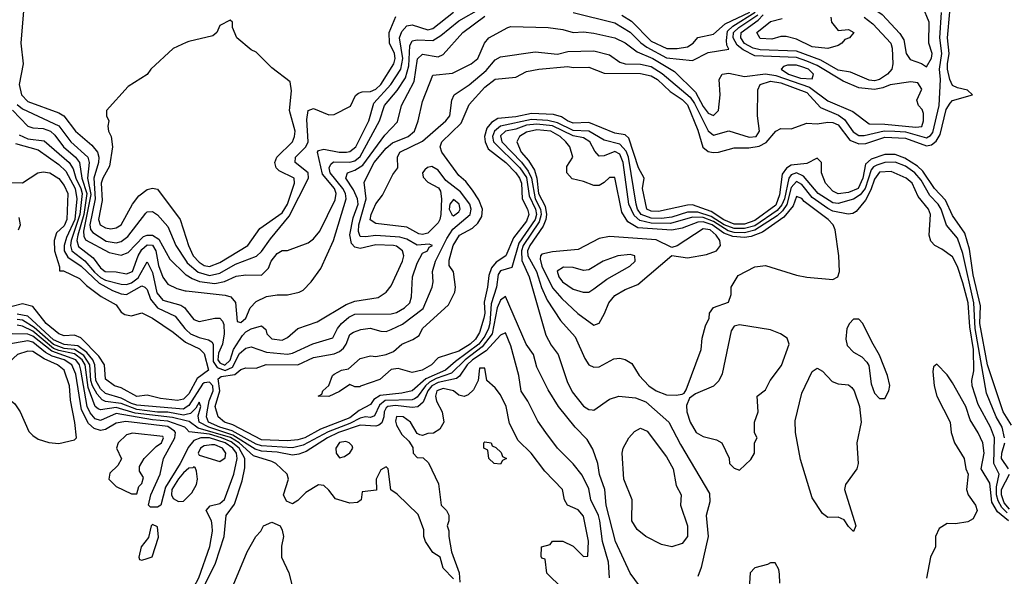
# Model space of a CAD drawing. Header units: inches. Extents: x 2380053 to 2584298, y 380219 to 546618.
# Tile 690 of 788: x 2539359 to 2543150, y 475936 to 478080. Entities that reach past the tile are written whole.
import ezdxf

# ---------------------------------------------------------------- set-up
doc = ezdxf.new("R2010")
doc.units = ezdxf.units.IN
doc.header["$MEASUREMENT"] = 0
doc.layers.add('C5437', color=7, linetype='Continuous')
doc.layers.add('C5447', color=7, linetype='Continuous')

msp = doc.modelspace()

# ---------------------------------------------------------------- linework, layer by layer
at = {"layer": 'C5437', "color": 2}
for points, elevation in [([(2539375.4, 478130), (2539364.2, 477990), (2539372, 477910), (2539357.7, 477830), (2539366.4, 477790), (2539390, 477765.5), (2539510, 477721.7), (2539529.3, 477709.3), (2539574, 477650), (2539636.8, 477596.8), (2539658.5, 477570), (2539664.2, 477550), (2539663.2, 477530), (2539644.3, 477470), (2539650.1, 477389.9), (2539629.1, 477290), (2539632.4, 477272.4), (2539640.9, 477260.9), (2539692.6, 477227.4), (2539730, 477220.2), (2539750, 477225.2), (2539775, 477245), (2539845.2, 477334.8), (2539850, 477339.3), (2539870, 477341.6), (2539890, 477327.7), (2539930, 477284), (2539960.8, 477210), (2540000, 477149.3)], 26), ([(2540000, 477991.5), (2539950.5, 477969.5), (2539864.7, 477890), (2539850, 477868.7), (2539776.8, 477823.2), (2539694, 477730), (2539694, 477710), (2539702, 477690), (2539698, 477670), (2539701, 477650), (2539710.8, 477630), (2539716.3, 477590), (2539704.8, 477515.2), (2539678.9, 477470), (2539672.9, 477450), (2539676.2, 477383.8), (2539662, 477310), (2539668.8, 477290), (2539690, 477278), (2539710, 477274), (2539730, 477278.4), (2539749.3, 477290), (2539793.6, 477370), (2539818.3, 477401.7), (2539850, 477426), (2539870, 477430.7), (2539890, 477427.7), (2539977.6, 477310), (2540000, 477238.7)], 30), ([(2539331.1, 477731.1), (2539390, 477670.4), (2539410, 477663.7), (2539450, 477661.3), (2539478, 477650), (2539495, 477635), (2539528, 477590), (2539574, 477550), (2539589.2, 477530), (2539598.2, 477470), (2539617.5, 477410), (2539605.7, 477330), (2539582.5, 477250), (2539579.8, 477230), (2539586, 477206), (2539642.7, 477162.7), (2539670, 477124.2), (2539688.4, 477110), (2539730, 477108.9), (2539770, 477100.9), (2539793.3, 477110), (2539815.7, 477170), (2539830, 477194.7), (2539850, 477212.9), (2539870, 477211.1), (2539883, 477190), (2539893.4, 477133.4), (2539910, 477087.7), (2539930, 477060.7), (2539964.6, 477044.6), (2539996.2, 477036.2), (2540000, 477035.8)], 18), ([(2539350, 477753.1), (2539370, 477736.2), (2539510, 477671.4), (2539556.5, 477610), (2539621.3, 477550), (2539626.5, 477530), (2539620.1, 477470), (2539633.3, 477406.7), (2539605.2, 477265.2), (2539605.7, 477245.7), (2539612.5, 477232.5), (2539703.8, 477183.8), (2539750, 477173.1), (2539776.3, 477183.7), (2539835.4, 477244.6), (2539850, 477250.3), (2539870, 477250.3), (2539894.9, 477234.9), (2539937.4, 477157.4), (2539998.2, 477098.2), (2540000, 477097)], 22), ([(2539356.9, 477636.9), (2539390, 477620.6), (2539452.8, 477612.8), (2539549.6, 477529.6), (2539565.2, 477505.2), (2539575.8, 477470), (2539594.9, 477430), (2539600.1, 477410), (2539591.2, 477330), (2539557.5, 477230), (2539554.6, 477210), (2539560.2, 477190), (2539610.6, 477150.6), (2539647.3, 477107.3), (2539670, 477087.6), (2539690, 477076.8), (2539750, 477060.7), (2539770, 477059.7), (2539790, 477066.2), (2539814.8, 477085.2), (2539850, 477147.3), (2539870, 477106.8), (2539887.8, 477027.8), (2539910, 476999.6), (2539980.2, 476980.2), (2539994.4, 476970), (2540000, 476963)], 14), ([(2539343.6, 477603.6), (2539430, 477579.2), (2539510, 477522.8), (2539536.9, 477496.9), (2539572.5, 477430), (2539578.7, 477390), (2539571.7, 477310), (2539538.9, 477241.1), (2539530.1, 477210), (2539530.8, 477190), (2539545.1, 477165.1), (2539596.2, 477130), (2539664.8, 477064.8), (2539716.3, 477036.3), (2539750, 477023.6), (2539770, 477022), (2539830, 477054.3), (2539840.7, 477050), (2539850, 477040.7), (2539862.9, 477002.9), (2539890, 476970.2), (2539958, 476938), (2539995.3, 476890), (2540000, 476885.6)], 10), ([(2539312.7, 477452.7), (2539370, 477452), (2539429.3, 477490.7), (2539450, 477494), (2539474.8, 477490), (2539510, 477467.7), (2539530, 477441.6), (2539544.2, 477410), (2539540.3, 477310), (2539530, 477285.6), (2539500.5, 477259.5), (2539491.7, 477230), (2539493.8, 477190), (2539512, 477128), (2539512, 477112), (2539528, 477112), (2539590, 477082.8), (2539616, 477056), (2539673.2, 477013.2), (2539730, 476981.6), (2539750, 476953.4), (2539763.9, 476943.9), (2539790, 476939.1), (2539830, 476950.6), (2539870.6, 476930), (2539950, 476875.8), (2539997.5, 476837.5), (2540000, 476836.2)], 6), ([(2539355.1, 477270), (2539362, 477290), (2539357.6, 477317.6)], 6), ([(2540000, 476628.4), (2539990, 476618), (2539967.1, 476612.9), (2539901, 476621), (2539850, 476633.2), (2539810, 476628.5), (2539750, 476662.4), (2539724, 476670), (2539690, 476695.3), (2539685.1, 476750), (2539664.4, 476784.4), (2539595.1, 476855.1), (2539570, 476864.7), (2539530, 476862.4), (2539509.6, 476870), (2539461.3, 476910), (2539410, 476975.1), (2539370, 476985.6), (2539330, 476975.1)], 6), ([(2540000, 476587.1), (2539990, 476579.9), (2539810, 476595.6), (2539790, 476601.2), (2539750, 476622.5), (2539690, 476640.3), (2539670, 476658), (2539651.9, 476690), (2539648.9, 476750), (2539640.2, 476770), (2539618.1, 476798.1), (2539583.4, 476823.4), (2539530, 476829.2), (2539490, 476847.2), (2539390, 476938), (2539350, 476945.8)], 10), ([(2540000, 476558.9), (2539990, 476556.6), (2539930, 476567.8), (2539890, 476568), (2539810, 476578.4), (2539750, 476601.7), (2539690, 476609.9), (2539676.2, 476616.2), (2539657.6, 476637.6), (2539639.2, 476670), (2539633.1, 476690), (2539629.4, 476750), (2539606.3, 476786.3), (2539570, 476809.9), (2539530, 476814.1), (2539490, 476829.2), (2539415, 476895), (2539370, 476922.3), (2539350, 476925.4)], 14), ([(2540000, 476534.8), (2539947.4, 476547.4), (2539804.4, 476564.4), (2539730, 476586.7), (2539670, 476577.2), (2539661.6, 476581.6), (2539649.8, 476590), (2539623.4, 476663.4), (2539610.8, 476750), (2539599.9, 476770), (2539570, 476793.3), (2539510, 476805.2), (2539490, 476814.1), (2539410, 476880.1), (2539370, 476899.2), (2539350, 476903.7)], 18), ([(2540000, 476505.2), (2539995.4, 476510), (2539930, 476533.7), (2539870, 476538.2), (2539730, 476563.7), (2539670, 476536.5), (2539650, 476542.8), (2539630, 476566.2), (2539619.2, 476590), (2539595, 476730), (2539589.2, 476750), (2539575.9, 476770), (2539482.6, 476802.6), (2539410, 476861.4), (2539390, 476868.1), (2539330, 476869.8)], 22), ([(2540000, 476416.1), (2539976.6, 476370), (2539920.4, 476279.6), (2539902, 476210), (2539890, 476202.4), (2539862.7, 476202.7), (2539854.5, 476210), (2539863.8, 476250), (2539899.4, 476330), (2539912.4, 476390), (2539956.5, 476470), (2539958.8, 476490), (2539955.1, 476495.1), (2539930, 476513.1), (2539767.9, 476532.1), (2539730, 476526), (2539690, 476500.9), (2539670, 476498.2), (2539645.6, 476505.6), (2539624.6, 476524.6), (2539597.8, 476577.8), (2539574.8, 476714.8), (2539559.8, 476750), (2539530, 476769.9), (2539484.2, 476784.2), (2539458.7, 476798.7), (2539410, 476838.5), (2539390, 476843.2), (2539310, 476828.6)], 26), ([(2540000, 476343.5), (2539990, 476334.7), (2539970, 476312.1), (2539945, 476270), (2539943.5, 476250), (2539950, 476235.3), (2539970, 476224.6), (2539990, 476225.3), (2540000, 476235.2)], 30)]:
    msp.add_lwpolyline(points, dxfattribs=dict(at, elevation=elevation))
at = {"layer": 'C5437', "color": 2, "elevation": 30}
for points in [[(2539390, 476803), (2539351, 476790), (2539284.7, 476730), (2539270, 476708), (2539261.4, 476678.6), (2539264.9, 476650), (2539286, 476630), (2539318.4, 476618.4), (2539339.9, 476599.9), (2539361, 476570), (2539394, 476494), (2539410, 476478), (2539430, 476464.7), (2539470.9, 476450.9), (2539510, 476447.3), (2539570, 476462), (2539578, 476470), (2539571.7, 476528.3), (2539554.7, 476614.7), (2539551.6, 476670), (2539531, 476730), (2539505.1, 476750), (2539453.7, 476773.7), (2539410, 476801.7)], [(2539793, 476487), (2539770, 476480.9), (2539738, 476450), (2539731.3, 476430), (2539751.6, 476388.4), (2539736.9, 476363.1), (2539706.4, 476333.6), (2539702, 476310), (2539730, 476282), (2539790, 476254), (2539810, 476254), (2539818, 476282), (2539830, 476294), (2539836.4, 476316.4), (2539820.4, 476340.4), (2539820.4, 476359.6), (2539838, 476390), (2539884.4, 476435.6), (2539905.2, 476450), (2539913.3, 476470), (2539910, 476474.5)], [(2539870, 476136), (2539864.9, 476130), (2539854.8, 476085.2), (2539827.2, 476050), (2539818, 476010), (2539821, 476001), (2539830, 475998), (2539850, 476004.7), (2539868.7, 476011.3), (2539893.6, 476086.4), (2539890, 476126)]]:
    msp.add_lwpolyline(points, close=True, dxfattribs=at)
at = {"layer": 'C5447', "color": 2}
for points, elevation in [([(2542810, 478252.2), (2542785.2, 478234.8), (2542730, 478207.7), (2542636.3, 478130), (2542679.7, 478099.7), (2542747.4, 478027.4), (2542763, 478003), (2542772.7, 477950), (2542787.2, 477927.2), (2542831, 477911), (2542850, 477898), (2542870, 477932), (2542872.8, 477950), (2542859.5, 477990), (2542860.7, 478070), (2542836.9, 478130), (2542827.3, 478170), (2542827, 478190), (2542838.9, 478230), (2542830, 478249.3)], 10), ([(2542350, 477904.8), (2542315.3, 477904.7), (2542300.3, 477899.7), (2542290.6, 477890), (2542319.3, 477870), (2542365.1, 477854.9), (2542410, 477852), (2542415.1, 477870), (2542395.6, 477890), (2542370, 477898.8)], 14), ([(2541350, 477655.5), (2541310, 477646.9), (2541283.8, 477630), (2541273, 477610), (2541290.3, 477570), (2541318.1, 477538.1), (2541341, 477501), (2541349.6, 477470), (2541356.6, 477410), (2541382.3, 477362.3), (2541387.5, 477330), (2541385.3, 477310), (2541375.2, 477284.8), (2541323.5, 477210), (2541314.7, 477190), (2541315.2, 477170), (2541348.6, 477110), (2541368.1, 477048.1), (2541390, 476999.3), (2541440.9, 476920.9), (2541498.3, 476858.3), (2541534.6, 476774.6), (2541550, 476751), (2541570, 476741), (2541590, 476742.8), (2541646.8, 476773.2), (2541670, 476776.3), (2541690.5, 476770.5), (2541715.5, 476755.5), (2541744, 476710), (2541781.6, 476670), (2541810, 476650.4), (2541850, 476634.4), (2541886.6, 476633.4), (2541910, 476638), (2541918, 476642), (2541925.2, 476654.8), (2541982.7, 476810), (2541987.2, 476852.8), (2541999.3, 476900.7), (2542014, 476930), (2542015.3, 476950), (2542030, 476971.3), (2542088.4, 476991.6), (2542098, 477022), (2542099, 477050), (2542125.8, 477094.2), (2542190, 477128), (2542230, 477133.4), (2542350, 477096.3), (2542390, 477088.2), (2542490, 477078.8), (2542508.7, 477090), (2542515.1, 477110), (2542513, 477170), (2542498.7, 477270), (2542491.6, 477290), (2542471.6, 477310), (2542379.5, 477379.5), (2542370, 477391.6), (2542350, 477399.3), (2542337.1, 477362.9), (2542300.6, 477319.4), (2542218.6, 477261.4), (2542175.5, 477244.5), (2542150, 477241.3), (2542104.7, 477244.7), (2542070, 477258.2), (2542025.5, 477290), (2541990, 477301.6), (2541970, 477300.5), (2541910, 477276.8), (2541870, 477269.8), (2541738.8, 477278.8), (2541701.1, 477301.1), (2541678, 477338), (2541650, 477472.7), (2541630, 477472.3), (2541610, 477452.7), (2541590, 477441.2), (2541570, 477441.2), (2541530, 477457.2), (2541486.6, 477466.6), (2541465.2, 477490), (2541465.6, 477514.4), (2541488.7, 477550), (2541477.2, 477590), (2541462, 477610), (2541439.7, 477630), (2541404.5, 477650)], 14), ([(2541030, 477387.8), (2541014.9, 477370), (2541013.1, 477350), (2541022.4, 477330), (2541030, 477324.9), (2541050, 477339.3), (2541055.6, 477350), (2541050.8, 477370)], 10), ([(2541990, 477273.8), (2541890, 477208.7), (2541870, 477202), (2541810, 477232.4), (2541630, 477244.5), (2541590, 477237.2), (2541510, 477195.1), (2541410, 477186.3), (2541370, 477177), (2541363.8, 477170), (2541362.8, 477157.3), (2541369, 477131), (2541410, 477047), (2541445.9, 477005.9), (2541508.1, 476948.1), (2541570, 476902.8), (2541590, 476911), (2541611.3, 476948.7), (2541627.6, 476990), (2541650, 477017.1), (2541690, 477041.3), (2541739.5, 477060.5), (2541870, 477172), (2541930, 477162.8), (2542004.1, 477175.9), (2542042, 477190), (2542057.2, 477210), (2542055.1, 477230), (2542041.3, 477250), (2542018, 477270)], 18), ([(2541710, 477175.1), (2541662, 477170), (2541606, 477150), (2541550, 477116), (2541530, 477114.5), (2541490, 477125.6), (2541452.8, 477127.2), (2541428.8, 477111.2), (2541434.9, 477090), (2541448.7, 477070), (2541490, 477042.4), (2541528.9, 477031.1), (2541550, 477031), (2541570, 477042.8), (2541619.1, 477080.9), (2541708.7, 477130), (2541728.7, 477150), (2541728, 477170)], 22), ([(2542130, 476905.2), (2542110, 476899), (2542098, 476882), (2542064, 476716), (2542050.6, 476689.4), (2542030, 476668.7), (2541960.7, 476639.3), (2541938, 476622), (2541926.4, 476593.6), (2541927.7, 476570), (2541940.5, 476530), (2541964, 476490), (2541990, 476474), (2542042, 476462), (2542062, 476450), (2542091.1, 476391.1), (2542092, 476370), (2542110, 476352), (2542130, 476344.7), (2542174.6, 476385.4), (2542188, 476410), (2542188, 476450), (2542198, 476470), (2542188.9, 476488.9), (2542188, 476510), (2542188, 476530), (2542202, 476570), (2542198, 476630), (2542230, 476654), (2542248, 476690), (2542292.1, 476747.9), (2542322, 476830), (2542313.6, 476853.6), (2542288, 476870), (2542250, 476885.2)], 14), ([(2542590, 476926), (2542570, 476926), (2542554, 476910), (2542544.4, 476890), (2542539.3, 476850), (2542544.9, 476824.9), (2542570, 476798.8), (2542602, 476782), (2542620.5, 476760.5), (2542628, 476748), (2542637.7, 476677.7), (2542650, 476641), (2542670, 476621), (2542690, 476621), (2542706, 476650), (2542709.4, 476670.6), (2542700.5, 476710), (2542670, 476788), (2542639.5, 476839.5), (2542606, 476910)], 14), ([(2542570, 476108), (2542550, 476128), (2542534, 476154), (2542510, 476164), (2542470, 476162), (2542450, 476178), (2542410, 476238), (2542365.9, 476385.9), (2542346.6, 476490), (2542344.9, 476535.1), (2542370, 476641), (2542410, 476724.7), (2542430, 476738), (2542450, 476726), (2542487, 476687), (2542510, 476678), (2542550, 476673), (2542563.1, 476663.1), (2542572.4, 476650), (2542592, 476590), (2542599.5, 476530), (2542582, 476450), (2542587.7, 476370), (2542582.8, 476350), (2542538.8, 476290), (2542534.8, 476270), (2542578, 476130)], 10), ([(2541870, 476049), (2541830, 476059), (2541770, 476089.2), (2541736.2, 476116.2), (2541716, 476150), (2541717, 476230), (2541685.6, 476310), (2541679.3, 476410), (2541682.7, 476430), (2541704, 476470), (2541726.6, 476493.4), (2541750, 476506), (2541774.6, 476494.6), (2541850, 476396), (2541875.5, 476350), (2541886.4, 476286.4), (2541906, 476250), (2541904, 476210), (2541930.4, 476130), (2541930.6, 476090), (2541910, 476062)], 6), ([(2540097.3, 476442.7), (2540070, 476438.4), (2540054.8, 476430), (2540046, 476410), (2540050, 476402), (2540130, 476378.8), (2540150, 476392), (2540152.8, 476410), (2540140.5, 476430), (2540110, 476442.3)], 30), ([(2540614.8, 476454.8), (2540590, 476451.6), (2540576, 476430), (2540578, 476410), (2540590, 476392), (2540610, 476398), (2540630, 476412), (2540642, 476430), (2540639, 476439), (2540628, 476450)], 18), ([(2541210, 476368), (2541186, 476370), (2541166, 476390), (2541162, 476422), (2541146, 476430), (2541146, 476450), (2541150, 476454), (2541174, 476450), (2541178, 476438), (2541192.7, 476432.7), (2541212.7, 476412.7), (2541218, 476398), (2541234, 476390), (2541218, 476382)], 18)]:
    msp.add_lwpolyline(points, close=True, dxfattribs=dict(at, elevation=elevation))
for points, elevation in [([(2540000, 477035.8), (2540150, 477018.4), (2540172.2, 477012.2), (2540190.4, 476990.4), (2540196.9, 476916.9), (2540210, 476913.4), (2540230, 476930.8), (2540247, 476970), (2540270, 476994.9), (2540310, 477014.4), (2540350, 477020.5), (2540390, 477020.5), (2540435.3, 477030), (2540450, 477038.8), (2540481.2, 477070), (2540518, 477122), (2540567, 477230), (2540616, 477390), (2540613.8, 477410), (2540603.7, 477430), (2540555, 477490), (2540551, 477510), (2540556.6, 477523.4), (2540567.3, 477532.7), (2540630, 477531.1), (2540650, 477536.9), (2540670, 477553.1), (2540745.1, 477690), (2540764, 477750), (2540812.4, 477807.6), (2540844.3, 477855.7), (2540857.4, 477902.6), (2540860.7, 477979.3), (2540870, 477998.4), (2540890, 478002.7), (2540950, 478000.3), (2540980.6, 478019.4), (2541050, 478075.2), (2541135.4, 478124.6)], 18), ([(2540000, 477097), (2540022.7, 477082.7), (2540052, 477072), (2540110, 477064.1), (2540148.3, 477071.7), (2540192.2, 477092.2), (2540230, 477097.6), (2540290, 477096.3), (2540316.9, 477123.1), (2540327.6, 477150), (2540350, 477178.8), (2540370, 477191), (2540390, 477191.3), (2540470, 477220.4), (2540490, 477235.8), (2540514.3, 477265.7), (2540573.7, 477386.3), (2540577.3, 477410), (2540571.4, 477430), (2540525.2, 477485.2), (2540506, 477570), (2540510, 477575.5), (2540530, 477581.7), (2540589.7, 477570.3), (2540618, 477570), (2540630, 477571.8), (2540653.1, 477590), (2540703.5, 477690), (2540722.1, 477757.9), (2540787.9, 477830), (2540826.3, 477890), (2540834.7, 477930), (2540821.6, 478010), (2540830, 478034), (2540850, 478056.5), (2540870, 478060.2), (2540930, 478040.7), (2540950, 478046), (2541030, 478109.1)], 22), ([(2543150.8, 476470), (2543141.2, 476510), (2543118.2, 476550), (2543082, 476642), (2543038.1, 476890), (2543032.5, 476990), (2542990, 477179.5), (2542970, 477238.7), (2542927.9, 477287.9), (2542907.1, 477350), (2542895.3, 477370), (2542863.1, 477403.1), (2542830, 477462), (2542805.8, 477490), (2542770, 477515.2), (2542730, 477530.6), (2542690, 477529.9), (2542659.8, 477520.2), (2542646.6, 477513.4), (2542638, 477502), (2542614, 477430), (2542595.2, 477404.8), (2542570, 477388.2), (2542510, 477371.5), (2542490, 477374.4), (2542433.7, 477410), (2542377.5, 477477.5), (2542350, 477489.8), (2542330, 477482.3), (2542320.1, 477470), (2542303.3, 477390), (2542293.6, 477366.4), (2542275.1, 477344.9), (2542190, 477286.2), (2542150, 477275.1), (2542110, 477275.7), (2542071.3, 477290), (2542022, 477322), (2541970, 477339), (2541930, 477338.1), (2541870, 477319.2), (2541830, 477314.5), (2541790, 477315.4), (2541751.9, 477330), (2541738.1, 477350), (2541732.2, 477370), (2541703, 477550), (2541694.1, 477574.1), (2541670, 477601), (2541610, 477616.4), (2541550, 477650.6), (2541490, 477653.3), (2541430, 477682.9), (2541392.2, 477692.2), (2541330, 477694.9), (2541210.1, 477669.9), (2541187.1, 477650), (2541179.5, 477630), (2541183.5, 477610), (2541284.6, 477510), (2541310, 477472), (2541320.9, 477400.9), (2541345, 477350), (2541349.5, 477330), (2541343.8, 477310), (2541280.7, 477219.3), (2541254, 477126), (2541210, 477112.7), (2541201.5, 477098.5), (2541194.6, 477050), (2541174.7, 476985.3), (2541169, 476910), (2541163.6, 476890), (2541150, 476860.7), (2541127.4, 476830), (2541036.6, 476763.4), (2540999.1, 476730), (2540923.4, 476696.6), (2540870, 476649.8), (2540830, 476641), (2540747, 476633), (2540723.3, 476616.7), (2540710, 476597.4), (2540665.7, 476574.3), (2540630, 476546.9), (2540517.7, 476502.3), (2540457, 476470), (2540430, 476462.2), (2540390, 476457.3), (2540290, 476462.3), (2540179.9, 476519.9), (2540147.6, 476530), (2540123.5, 476550), (2540111.2, 476590), (2540129.2, 476650), (2540123.9, 476696.1), (2540134.5, 476705.5), (2540187.2, 476712.8), (2540210, 476732.7), (2540230, 476739.3), (2540270, 476738), (2540308.6, 476751.4), (2540430, 476750.3), (2540490, 476779), (2540570, 476793.1), (2540590, 476801.7), (2540605.4, 476814.6), (2540616, 476830), (2540630, 476866.8), (2540643.8, 476876.2), (2540673.1, 476886.9), (2540708.2, 476891.8), (2540750, 476880.3), (2540770, 476879.5), (2540790, 476886.3), (2540833.2, 476906.8), (2540912.9, 476967.1), (2540947.8, 477050), (2540951.1, 477070), (2540948.3, 477110), (2540959.7, 477150), (2541003.1, 477236.9), (2541026.9, 477273.1), (2541094, 477330), (2541098, 477350), (2541091.7, 477370), (2541056.3, 477416.3), (2541000, 477460), (2540970, 477500.7), (2540946, 477514), (2540928.9, 477511.1), (2540918.4, 477501.6), (2540910.6, 477490), (2540913.2, 477473.2), (2540930, 477454), (2540972.1, 477432.1), (2540979.1, 477419.1), (2540982.8, 477390), (2540980.2, 477330), (2540977.2, 477310), (2540970, 477298), (2540930, 477257.2), (2540910, 477252), (2540895.7, 477255.7), (2540850, 477281.3), (2540730, 477295.1), (2540708.6, 477308.6), (2540712, 477330), (2540730, 477370.6), (2540755.9, 477404.1), (2540795.8, 477484.2), (2540815.6, 477510), (2540813.6, 477550), (2540822.9, 477570), (2540910, 477611.6), (2540999.5, 477690), (2541014.7, 477710), (2541023.6, 477770), (2541032, 477790), (2541090, 477828.8), (2541155.8, 477884.2), (2541190, 477924.9), (2541210, 477936.4), (2541343.3, 477956.7), (2541430, 477947.6), (2541470, 477957.7), (2541570, 477959.5), (2541630, 477944.9), (2541670, 477916.5), (2541690, 477910.3), (2541750, 477909.3), (2541790, 477900.2), (2541833.3, 477873.3), (2541941, 477781), (2541957.2, 477757.2), (2542010, 477652.2), (2542030, 477635.5), (2542090, 477651.7), (2542167.3, 477627.3), (2542194.5, 477630), (2542207.3, 477650), (2542199.7, 477710), (2542200.9, 477810), (2542209.5, 477830), (2542250, 477842.6), (2542290, 477836.2), (2542390, 477800.1), (2542442.2, 477742.2), (2542512.2, 477712.2), (2542535, 477695), (2542567.8, 477647.8), (2542590, 477633.5), (2542610, 477633.4), (2542687.8, 477652.2), (2542728.8, 477651.2), (2542770, 477648.4), (2542850, 477624.4), (2542866.5, 477633.5), (2542874.9, 477645.1), (2542899.5, 477750), (2542905, 477850), (2542900.9, 477890), (2542909.9, 477950), (2542902, 478010), (2542908, 478108)], 6), ([(2543178, 476518), (2543145.6, 476570), (2543085.5, 476750), (2543055.6, 476910), (2543058.3, 476978.3), (2543030, 477097.2), (2543016.6, 477196.6), (2542998.2, 477258.1), (2542950, 477325.6), (2542924.2, 477384.2), (2542880.9, 477430), (2542837, 477497), (2542816.2, 477516.2), (2542766.5, 477546.5), (2542730, 477560.7), (2542690, 477561.2), (2542637.4, 477542.6), (2542615.9, 477524.1), (2542605.4, 477470), (2542587.4, 477430), (2542550, 477413.8), (2542510, 477408.7), (2542490, 477419.7), (2542461.6, 477450), (2542446.6, 477490), (2542446, 477530), (2542430, 477546), (2542390, 477526), (2542330, 477519.8), (2542311.6, 477508.4), (2542294.7, 477485.3), (2542284.8, 477404.8), (2542270, 477365.2), (2542190, 477306.2), (2542150, 477292.4), (2542110, 477292.2), (2542070, 477308.6), (2542021.3, 477341.3), (2541950, 477366.3), (2541930, 477365.8), (2541818.5, 477341.5), (2541790, 477342), (2541773.3, 477350), (2541757.2, 477430), (2541763, 477470), (2541741.7, 477510), (2541704.2, 477624.2), (2541690, 477636), (2541650, 477642.7), (2541550, 477683.5), (2541490, 477682), (2541467.8, 477690), (2541445.4, 477705.4), (2541414.6, 477714.6), (2541330, 477718.9), (2541270, 477705.8), (2541200.6, 477699.4), (2541176.3, 477683.7), (2541158, 477662), (2541148.5, 477630), (2541151, 477610), (2541163.1, 477583.1), (2541231.2, 477530), (2541270, 477490.2), (2541283.1, 477470), (2541291.6, 477450), (2541294.4, 477390), (2541314.7, 477350), (2541319.6, 477330), (2541310, 477303.5), (2541260.3, 477239.7), (2541230.3, 477170), (2541194.3, 477145.7), (2541176.1, 477123.9), (2541165.5, 477094.5), (2541160.9, 477050), (2541147.8, 476992.2), (2541150.1, 476950), (2541146.7, 476930), (2541130, 476875.1), (2541114.2, 476850), (2541093.6, 476830), (2541050, 476802.8), (2540970, 476778), (2540944.7, 476750), (2540909.4, 476729.4), (2540870, 476721.2), (2540816.5, 476736.5), (2540790, 476733.2), (2540746.4, 476693.6), (2540671.1, 476668.9), (2540670, 476666), (2540650, 476666), (2540630, 476675.3), (2540590, 476648), (2540550, 476628), (2540508, 476630), (2540522, 476638), (2540526, 476650), (2540549, 476671), (2540564, 476710), (2540570, 476714.8), (2540598, 476730), (2540625.2, 476734.8), (2540670, 476774.8), (2540710, 476784.7), (2540730, 476782.8), (2540770, 476790.6), (2540798.4, 476801.6), (2540830, 476830.8), (2540872.3, 476847.7), (2540896.6, 476863.4), (2540910, 476890.7), (2541010, 476982), (2541034, 477030), (2541037.2, 477050), (2541029.2, 477109.2), (2541013.2, 477133.2), (2541013.2, 477153.2), (2541028.4, 477210), (2541052.7, 477250), (2541103.1, 477276.9), (2541123.7, 477296.3), (2541138, 477322), (2541140.5, 477350), (2541126.3, 477386.3), (2541102.9, 477422.9), (2541076.9, 477456.9), (2541050, 477479.3), (2540984.5, 477570), (2540978, 477590), (2540985.1, 477610), (2541058.4, 477681.6), (2541090, 477753.4), (2541150, 477820.5), (2541190, 477850.4), (2541270, 477859.1), (2541310, 477880.7), (2541358, 477890), (2541470, 477900.3), (2541490, 477896.4), (2541550, 477897.6), (2541610, 477874), (2541750, 477872.2), (2541790, 477863.6), (2541814.3, 477850), (2541863, 477803), (2541910, 477772.3), (2541930, 477751.5), (2541970, 477654), (2541989, 477589), (2542010, 477571.7), (2542028.8, 477568.8), (2542050, 477570.2), (2542110, 477586.5), (2542166.8, 477586.8), (2542206.7, 477593.3), (2542232.7, 477607.3), (2542270, 477650.4), (2542290, 477660.3), (2542330, 477659.5), (2542390, 477681.6), (2542430, 477678.9), (2542470, 477685.7), (2542490, 477684.6), (2542510, 477674.7), (2542555.6, 477615.6), (2542590, 477601.3), (2542616.9, 477603.1), (2542690, 477627.7), (2542770, 477623.2), (2542850, 477594.2), (2542870, 477598.2), (2542888.1, 477611.9), (2542902.6, 477637.4), (2542926.2, 477733.8), (2542941.1, 477758.9), (2542950, 477768.5), (2543028, 477790), (2543008.9, 477808.9), (2542970, 477817), (2542950, 477826), (2542940.4, 477850), (2542931.1, 477890), (2542931, 477910), (2542937.8, 477950), (2542931.1, 478010), (2542940.7, 478110)], 2), ([(2541490, 478107.7), (2541650, 478068), (2541710, 478032.3), (2541750.7, 477990.7), (2541773.7, 477973.7), (2541850, 477933.5), (2541950, 477923), (2542010, 477953.4), (2542090, 477966), (2542082, 477982), (2542080, 478000), (2542084.8, 478035.2), (2542105.2, 478054.8), (2542191.3, 478108.7)], 14), ([(2541677.4, 478097.4), (2541714.2, 478074.2), (2541790, 477997.6), (2541850.8, 477969.2), (2541890.8, 477969.2), (2541930, 477975.8), (2541952.3, 477990), (2541970, 478010.8), (2542030, 478024.4), (2542075.8, 478064.2), (2542170, 478109.2)], 18), ([(2540000, 476885.6), (2540017, 476870), (2540050, 476855.5), (2540086.6, 476846.6), (2540098.6, 476838.6), (2540103.7, 476830), (2540104, 476764), (2540120.1, 476740.1), (2540150, 476729.1), (2540178.3, 476741.7), (2540205.9, 476794.1), (2540230, 476815.3), (2540250, 476819.5), (2540310, 476799.7), (2540390, 476791.3), (2540410, 476794.9), (2540488.4, 476831.6), (2540565.3, 476854.7), (2540582.2, 476890), (2540597.7, 476910), (2540626.3, 476933.6), (2540650, 476945.5), (2540790, 476947), (2540810, 476952.2), (2540840.9, 476970), (2540860.7, 476990), (2540867.9, 477012.1), (2540871.5, 477090), (2540890, 477142.8), (2540910, 477180.7), (2540928.7, 477190), (2540936.2, 477203.8), (2540948.7, 477210), (2540935.6, 477215.6), (2540890, 477212.1), (2540850, 477234), (2540822.9, 477242.9), (2540730, 477249), (2540690, 477243.5), (2540670, 477245.4), (2540663.8, 477263.8), (2540664.5, 477290), (2540693.5, 477390), (2540685.7, 477454.3), (2540723.8, 477530), (2540770, 477584.6), (2540794.5, 477605.5), (2540854.5, 477630), (2540878.7, 477650), (2540893.6, 477690), (2540910, 477764.7), (2540950, 477866), (2541025.6, 477874.4), (2541097.2, 477910), (2541122.7, 477930), (2541149.3, 477990), (2541165.2, 478010), (2541239, 478050), (2541250, 478053.4), (2541394, 478050), (2541450, 478042), (2541490, 478030.7), (2541530, 478033.4), (2541570, 478028.2), (2541651, 478010), (2541690, 477990.4), (2541736, 477956), (2541796.5, 477930), (2541880.4, 477880.4), (2541960.8, 477800.8), (2541990, 477745.3), (2542010, 477719.5), (2542030, 477710.8), (2542049.5, 477730.5), (2542056.2, 477790), (2542052.7, 477850), (2542064, 477870), (2542090, 477874.4), (2542150, 477861.7), (2542230, 477871.7), (2542270, 477864.8), (2542399.8, 477819.8), (2542470, 477767.6), (2542566.6, 477726.6), (2542630, 477678.4), (2542690, 477678), (2542810, 477665.4), (2542832, 477668), (2542838.4, 477690), (2542839.1, 477719.1), (2542833.8, 477733.8), (2542819.3, 477750), (2542812.7, 477770), (2542832.5, 477812.5), (2542816.5, 477836.5), (2542790, 477840.9), (2542710, 477829.7), (2542682.5, 477817.5), (2542650, 477810.7), (2542590, 477818), (2542530, 477843.1), (2542430, 477903.7), (2542390, 477920.5), (2542350, 477934), (2542190, 477940.2), (2542144.3, 477964.3), (2542122, 477982), (2542106.6, 478010), (2542107.4, 478030), (2542127.8, 478050), (2542200.7, 478099.3)], 10), ([(2540000, 476963), (2540030, 476925.5), (2540050, 476917.3), (2540110, 476930.4), (2540130, 476930.4), (2540139.4, 476919.4), (2540145.7, 476905.7), (2540146.8, 476870), (2540139.4, 476830), (2540124.1, 476795.9), (2540122.6, 476770), (2540130, 476757.7), (2540149.3, 476749.3), (2540170, 476769.1), (2540182.6, 476810), (2540216.9, 476863.1), (2540230, 476878), (2540250, 476888.9), (2540290, 476901), (2540307.1, 476887.1), (2540311, 476870), (2540330, 476851), (2540370, 476845.5), (2540390, 476856), (2540429.6, 476890.4), (2540503.9, 476916.1), (2540616.4, 476983.6), (2540650, 476996.4), (2540739, 477010), (2540770, 477030.7), (2540790, 477054.8), (2540833.3, 477150), (2540838.7, 477170), (2540833.3, 477190), (2540810, 477207.6), (2540798, 477210), (2540730, 477212.8), (2540670, 477198.7), (2540650, 477204), (2540637.3, 477217.3), (2540630.7, 477250.7), (2540643.4, 477316.6), (2540662, 477370), (2540660.3, 477390), (2540644.8, 477424.8), (2540614.7, 477470), (2540620.9, 477490), (2540650, 477500.2), (2540679.8, 477520.2), (2540764.5, 477635.5), (2540813.5, 477686.5), (2540829.7, 477750), (2540878, 477842), (2540890.9, 477929.1), (2540910, 477947), (2540970, 477936.4), (2540990, 477945.5), (2541065.6, 478030), (2541150, 478093.2)], 14), ([(2540000, 477149.3), (2540003.6, 477143.6), (2540046.9, 477106.9), (2540090, 477094.8), (2540130, 477103.8), (2540190, 477138.2), (2540270.7, 477169.3), (2540290, 477186.7), (2540324.5, 477235.5), (2540397.2, 477322.8), (2540471.2, 477470), (2540469.7, 477490), (2540419.6, 477530), (2540420.5, 477550), (2540460.4, 477590), (2540469.8, 477610), (2540464.1, 477695.9), (2540469.6, 477730), (2540490, 477737.6), (2540550, 477713), (2540570, 477714.8), (2540632.9, 477747.1), (2540652.3, 477787.7), (2540663.3, 477796.7), (2540677.5, 477802.5), (2540710, 477803.6), (2540730, 477811.8), (2540749.7, 477830), (2540799.3, 477910), (2540804.2, 477930), (2540802.7, 477950), (2540782.4, 477990), (2540781.6, 478030), (2540807.5, 478092.5)], 26), ([(2540000, 477238.7), (2540009, 477210), (2540026.9, 477170), (2540050, 477145.5), (2540070, 477133.1), (2540090, 477129.2), (2540130, 477145.2), (2540237, 477210), (2540283.9, 477276.1), (2540370, 477335.8), (2540390.7, 477370), (2540416.9, 477450), (2540416.2, 477470), (2540357.7, 477497.7), (2540346.6, 477510), (2540342, 477530), (2540349.7, 477550.3), (2540409.5, 477610), (2540417.6, 477630), (2540419.6, 477650), (2540398.4, 477730), (2540406, 477806), (2540400.4, 477840.4), (2540330, 477894), (2540270, 477955.3), (2540250, 477964), (2540195.3, 478010), (2540178, 478050), (2540178, 478070), (2540170, 478078), (2540130, 478058), (2540118, 478030), (2540102.8, 478017.2), (2540010, 477996), (2540000, 477991.5)], 30), ([(2542610, 478090.3), (2542643.7, 478063.7), (2542713.1, 477990), (2542718.3, 477970), (2542720.9, 477910), (2542716.5, 477890), (2542700.3, 477870), (2542670, 477849.8), (2542650, 477844.2), (2542630, 477846.5), (2542557.8, 477877.8), (2542510, 477885.6), (2542443.8, 477923.8), (2542350, 477959.1), (2542210, 477963.9), (2542183, 477970), (2542150, 477987.9), (2542135.3, 478010), (2542136.8, 478030), (2542201.9, 478078.1), (2542221.9, 478098.1)], 6), ([(2542482, 478090), (2542484.7, 478070), (2542510, 478038), (2542550, 478042), (2542571.3, 478030), (2542554, 478010), (2542536, 478004), (2542524.7, 477990), (2542510, 477981.2), (2542470, 477969.5), (2542410, 477975.1), (2542350, 478005.1), (2542310, 478015.3), (2542290, 478015.3), (2542255.2, 478004.8), (2542210, 478007.6), (2542197.2, 478030), (2542250, 478073.4), (2542295.1, 478084.9)], 2), ([(2543160.6, 476180.6), (2543141.1, 476201.1), (2543126.3, 476226.3), (2543119.5, 476250), (2543119.5, 476280.5), (2543130.8, 476330), (2543109.8, 476370), (2543111.9, 476470), (2543097.2, 476510), (2543050, 476598), (2543026.6, 476670), (2543025.2, 476690), (2543032.3, 476727.7), (2543031, 476810), (2543016.8, 476896.8), (2543011.5, 476990), (2542990, 477066.6), (2542970, 477129.3), (2542950, 477166), (2542910, 477196), (2542882, 477210), (2542867, 477227), (2542860.9, 477250), (2542865.6, 477330), (2542857.6, 477350), (2542818.9, 477398.9), (2542795.1, 477450), (2542772, 477470), (2542715, 477495.1), (2542670, 477492.7), (2542650, 477465.6), (2542636, 477424), (2542615.6, 477384.4), (2542579.2, 477340.8), (2542566.6, 477333.4), (2542548.6, 477331.4), (2542490, 477342), (2542470, 477352.2), (2542410, 477395.7), (2542370, 477445), (2542350, 477457.1), (2542330, 477433.3), (2542312.5, 477367.5), (2542296.2, 477343.8), (2542275.2, 477324.8), (2542190, 477269.9), (2542150, 477259.5), (2542110, 477260.7), (2542086.9, 477266.9), (2542030, 477302.9), (2541990, 477318.6), (2541950, 477319.9), (2541864.5, 477295.5), (2541790, 477296.3), (2541746.4, 477306.4), (2541725.4, 477325.4), (2541704.7, 477370), (2541682.2, 477530), (2541670, 477562), (2541650, 477571.7), (2541610, 477555.1), (2541590, 477554.5), (2541573.3, 477573.3), (2541554.7, 477610), (2541530, 477625), (2541490, 477632), (2541410, 477670.8), (2541350, 477677.3), (2541310, 477673.1), (2541270, 477658.2), (2541229.6, 477650.4), (2541210, 477632.6), (2541215.5, 477610), (2541290.9, 477530.9), (2541316.8, 477496.8), (2541329.3, 477469.3), (2541343.3, 477390), (2541364.5, 477350), (2541367, 477330), (2541359.1, 477300.9), (2541297.5, 477210), (2541291.2, 477190), (2541292.9, 477152.9), (2541320.7, 477090), (2541385.3, 476865.3), (2541406, 476826), (2541433, 476790), (2541466.4, 476686.4), (2541486, 476646), (2541530, 476590.8), (2541550, 476578.8), (2541563.1, 476576.9), (2541570, 476576), (2541630, 476618.8), (2541666, 476630), (2541730, 476623), (2541770, 476608.4), (2541858, 476530), (2541903.9, 476443.9), (2542015.6, 476255.6), (2542016.9, 476223.1), (2542002.4, 476170), (2542010.4, 476089.7), (2541983, 475970), (2541970, 475935.3)], 10), ([(2541760.2, 475880.2), (2541710, 475948.7), (2541653.3, 476070), (2541617.6, 476210), (2541611.5, 476270), (2541592.1, 476327.9), (2541585.6, 476370), (2541566, 476426), (2541543.6, 476463.6), (2541497.2, 476510), (2541433.2, 476590), (2541394.2, 476654.2), (2541350, 476742), (2541338, 476790), (2541309.6, 476830), (2541230, 477014), (2541210, 476999.6), (2541197.1, 476970), (2541177.8, 476870), (2541140.4, 476819.6), (2541074.6, 476770), (2541021.9, 476718.1), (2540962.5, 476697.5), (2540936.7, 476683.3), (2540921.3, 476670), (2540890, 476626.6), (2540879.8, 476620.2), (2540870, 476615.4), (2540766.4, 476613.6), (2540744.2, 476595.8), (2540725.6, 476554.4), (2540710, 476548.2), (2540690, 476549.8), (2540670, 476545.2), (2540630, 476524), (2540547, 476493), (2540450, 476440.8), (2540410, 476430.5), (2540290, 476438.6), (2540270, 476445), (2540176.9, 476496.9), (2540129.8, 476510), (2540086.6, 476530), (2540078.5, 476550), (2540080.8, 476570), (2540088.5, 476611.5), (2540103.6, 476650), (2540102.4, 476670), (2540090, 476684), (2540070, 476681.8), (2540063.5, 476676.5), (2540010, 476594.4), (2540000, 476587.1)], 10), ([(2541629.7, 475929.7), (2541626, 475990), (2541603.5, 476070), (2541592.8, 476150), (2541587.7, 476170), (2541558, 476230), (2541550, 476273.2), (2541525.3, 476325.3), (2541489.6, 476369.6), (2541430, 476429.3), (2541384.5, 476490), (2541354.2, 476534.2), (2541315.6, 476610), (2541290, 476649.2), (2541281.3, 476710), (2541250, 476824), (2541230, 476874), (2541210, 476865.1), (2541154.9, 476805.1), (2541102.5, 476770), (2541081.4, 476750), (2541052.7, 476707.3), (2541041.5, 476698.5), (2540970, 476682.9), (2540945.8, 476670), (2540930.1, 476650), (2540912.7, 476607.3), (2540891.6, 476588.4), (2540870, 476585.7), (2540806.5, 476593.5), (2540777.1, 476590), (2540770, 476585.4), (2540762.5, 476570), (2540761.3, 476550), (2540753, 476527), (2540741.3, 476518.7), (2540730, 476514.6), (2540670, 476518.1), (2540586.5, 476490), (2540543.9, 476470), (2540462.6, 476417.4), (2540433.6, 476406.4), (2540410, 476402.5), (2540350, 476414.6), (2540290, 476417.5), (2540265.2, 476425.2), (2540179.6, 476479.6), (2540087.2, 476510), (2540050.6, 476530), (2540045.7, 476554.3), (2540056.5, 476590), (2540050, 476607), (2540036.9, 476583.1), (2540017.2, 476562.8), (2540000, 476558.9)], 14), ([(2540000, 476836.2), (2540051.7, 476811.7), (2540070, 476794.4), (2540086.7, 476730), (2540042.7, 476697.3), (2540010, 476638.7), (2540000, 476628.4)], 6), ([(2541448, 475890), (2541388.7, 475948.7), (2541382, 476002), (2541370, 476006), (2541367.3, 476012.7), (2541368, 476050), (2541402, 476058), (2541410, 476072), (2541450, 476072), (2541490, 476052), (2541530, 476012), (2541546, 476014), (2541549.1, 476070.9), (2541530, 476168), (2541510, 476192.7), (2541468.7, 476210), (2541457.2, 476230), (2541449, 476270), (2541380.9, 476340.9), (2541328.7, 476410), (2541279, 476459), (2541245.2, 476525.2), (2541232.7, 476590), (2541210, 476635.3), (2541190, 476662), (2541158, 476690), (2541150, 476738), (2541130, 476738), (2541124.7, 476690), (2541106, 476654), (2541085.4, 476634.6), (2541070, 476628), (2541050, 476634), (2541029, 476650), (2540990, 476659.1), (2540964.9, 476650), (2540960.3, 476630), (2540963.8, 476610), (2540986, 476570), (2540992, 476530), (2540976.9, 476503.1), (2540952.7, 476487.3), (2540930, 476486), (2540910, 476478), (2540900.4, 476480.4), (2540890, 476486), (2540864, 476530), (2540835.3, 476550), (2540810, 476551.6), (2540806.6, 476533.4), (2540810, 476518), (2540830, 476482), (2540856.9, 476456.9), (2540872.7, 476432.7), (2540874, 476410), (2540890, 476394), (2540912.7, 476392.7), (2540932.7, 476372.7), (2540971.6, 476291.6), (2540982, 476210), (2541002, 476190), (2541011.1, 476171.1), (2541010.9, 476149.1), (2541004.7, 476130), (2541010.9, 476110.9), (2541011, 476090), (2541022, 476030), (2541051.3, 475950), (2541054, 475914)], 18), ([(2543166.6, 476150), (2543124, 476184), (2543101.8, 476221.8), (2543094.4, 476294.4), (2543061.2, 476350), (2543072.2, 476410), (2543067.3, 476450), (2543050, 476489.2), (2543018.3, 476538.3), (2543002.4, 476590), (2542950, 476680.9), (2542930, 476712), (2542890, 476753.2), (2542876.9, 476743.1), (2542874.8, 476725.2), (2542880.5, 476670), (2542890.5, 476630), (2542941, 476530), (2542946, 476490), (2542958, 476450), (2542996, 476390), (2543002, 476350), (2543011.3, 476330), (2543004.7, 476270), (2543010.7, 476250), (2543038.8, 476210), (2543046, 476190), (2543030, 476158), (2543010, 476146), (2542962, 476138), (2542930, 476139), (2542899.6, 476120.4), (2542884.7, 476090), (2542884.7, 476050), (2542866, 476010), (2542851.1, 475928.9)], 14), ([(2541030, 475926), (2540990, 475968), (2540978, 476010), (2540950, 476028), (2540922, 476070), (2540915.3, 476090), (2540914.6, 476114.6), (2540893.6, 476173.6), (2540812.9, 476252.9), (2540788.7, 476268.7), (2540778, 476350), (2540770, 476358), (2540750, 476346), (2540732, 476310), (2540732.7, 476267.3), (2540678, 476262), (2540674, 476230), (2540659.6, 476220.4), (2540630, 476218), (2540574.6, 476234.6), (2540550, 476268), (2540530, 476286), (2540510, 476288), (2540461.4, 476258.6), (2540430, 476228), (2540410, 476215.3), (2540386, 476226), (2540375.3, 476250), (2540394, 476310), (2540389, 476330), (2540346, 476370), (2540330, 476378.7), (2540259.9, 476399.9), (2540203.6, 476450), (2540170.2, 476470.2), (2540046.7, 476506.7), (2540012, 476531.9), (2540000, 476534.8)], 18), ([(2540000, 475775.7), (2540036, 475830), (2540113.1, 475986.9), (2540146.4, 476090), (2540153.6, 476170), (2540186, 476214), (2540216.3, 476303.7), (2540226.1, 476353.9), (2540226, 476390), (2540204.7, 476430), (2540173.9, 476453.9), (2540136.8, 476470), (2540090, 476483.3), (2540012.2, 476492.2), (2540000, 476505.2)], 22), ([(2540000, 475844.6), (2540010, 475858), (2540048.7, 475930), (2540091.1, 476051.1), (2540101.3, 476110), (2540100.5, 476130), (2540097.4, 476150), (2540077, 476190), (2540092.9, 476207.1), (2540130, 476216.9), (2540148.3, 476231.7), (2540184, 476330), (2540196.3, 476390), (2540193.6, 476410), (2540180.2, 476430), (2540150.7, 476450.7), (2540090.1, 476469.9), (2540056.3, 476470), (2540030, 476458.6), (2540008.1, 476431.9), (2540000, 476416.1)], 26), ([(2543166.6, 476350), (2543139.8, 476390), (2543140.7, 476410), (2543152, 476450)], 6), ([(2540000, 476235.2), (2540022.5, 476257.5), (2540039.5, 476290), (2540043.7, 476310), (2540040.4, 476340.4), (2540035.3, 476355.3), (2540030, 476358), (2540026.4, 476353.6), (2540010, 476352.3), (2540000, 476343.5)], 30), ([(2543170, 476194.2), (2543150, 476219.3), (2543139.1, 476250), (2543138.6, 476270), (2543169.8, 476330)], 6), ([(2540168, 475870), (2540235.3, 476030), (2540268, 476090), (2540288, 476110), (2540298, 476130), (2540330, 476144.7), (2540362, 476130), (2540370, 476114), (2540374.8, 476090), (2540367.3, 476052.7), (2540367.3, 476010), (2540396, 475950), (2540410, 475894)], 18), ([(2542285.2, 475910), (2542284.7, 475944.7), (2542282, 475962), (2542267.3, 475987.3), (2542250, 475988), (2542238.8, 475981.2), (2542190, 475968.7), (2542171.3, 475950), (2542166, 475870)], 14)]:
    msp.add_lwpolyline(points, dxfattribs=dict(at, elevation=elevation))

doc.saveas('drawing.dxf')
